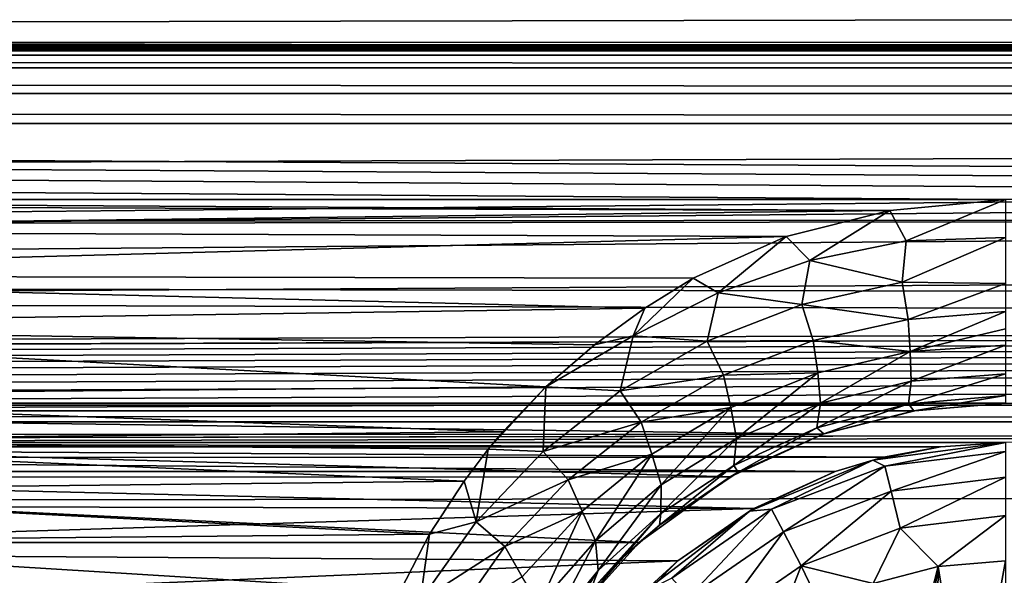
# Model space of a CAD drawing. Header units: metres. Extents: x -95 to 103, y -12 to 12.
# Tile 291 of 520: x -36.7 to -34.2, y 8.1 to 9.51. Entities that reach past the tile are written whole.
import ezdxf

# ---------------------------------------------------------------- set-up
doc = ezdxf.new("R2010")
doc.units = ezdxf.units.M
doc.layers.add('solid_P74500', color=7, linetype='CONTINUOUS')
doc.layers.add('solid_P74500_01', color=7, linetype='CONTINUOUS')

msp = doc.modelspace()

# ---------------------------------------------------------------- linework, layer by layer
at = {"layer": 'solid_P74500'}
for points in [[(92.5, 10.0152, -7.478519), (-94.018356, 9.477332, -8.150471), (-94.018356, 10.085306, -7.38489)], [(92.5, 10.0152, -7.478519), (92.5, 9.409225, -8.228889), (-94.018356, 9.477332, -8.150471)], [(92.5, 9.169497, 8.495161), (92.5, 9.793223, 7.7681), (-94.018356, 9.577682, 8.03231)], [(-12.2, 5.05, 0.5), (-11.7, 9.776363, 0.5), (-88, 9.776363, 0.5)], [(-12.2, 5.05, 0.5), (-88, 9.776363, 0.5), (-88, 5.05, 0.5)], [(92.5, 9.169497, 8.495161), (-94.018356, 9.577682, 8.03231), (-94.018356, 8.920666, 8.756239)], [(-86.199997, 9.423205, -4.3), (-87.224998, 9.55, -4.3), (-12.775, 9.55, -4.3)], [(-86.199997, 9.423205, -4.3), (-12.775, 9.55, -4.3), (-13.8, 9.423205, -4.3)], [(-34.200005, 9.057376, -8.614751), (-39.200005, 9.057376, -8.614751), (-94.018356, 9.477332, -8.150471)], [(-29.200006, 9.057376, -8.614751), (-34.200005, 9.057376, -8.614751), (-94.018356, 9.477332, -8.150471)], [(-24.200006, 9.057376, -8.614751), (-29.200006, 9.057376, -8.614751), (-94.018356, 9.477332, -8.150471)], [(-19.200006, 9.057376, -8.614751), (-24.200006, 9.057376, -8.614751), (-94.018356, 9.477332, -8.150471)], [(-86.199997, 9.44173, -4.343083), (-13.8, 9.443185, -4.348236), (-13.8, 9.45, -4.4)], [(-86.199997, 9.45, -4.4), (-86.199997, 9.44173, -4.343083), (-13.8, 9.45, -4.4)], [(-86.199997, 9.45, -5), (-86.199997, 9.45, -4.4), (-13.8, 9.45, -4.4)], [(-13.8, 9.45, -5), (-86.199997, 9.45, -5), (-13.8, 9.45, -4.4)], [(-13.8, 9.434836, -5.076392), (-86.199997, 9.434776, -5.076537), (-86.199997, 9.45, -5)], [(-13.8, 9.434836, -5.076392), (-86.199997, 9.45, -5), (-13.8, 9.45, -5)], [(-13.8, 9.443185, -4.348236), (-86.199997, 9.423205, -4.3), (-13.8, 9.423205, -4.3)], [(-86.199997, 9.44173, -4.343083), (-86.199997, 9.423205, -4.3), (-13.8, 9.443185, -4.348236)], [(-13.8, 9.391477, -5.141366), (-86.199997, 9.434776, -5.076537), (-13.8, 9.434836, -5.076392)], [(-13.8, 9.391477, -5.141366), (-86.199997, 9.391366, -5.141477), (-86.199997, 9.434776, -5.076537)], [(-13.8, 9.391477, -5.141366), (-13.8, 9.326537, -5.184776), (-86.199997, 9.391366, -5.141477)], [(-13.8, 9.326537, -5.184776), (-86.199997, 9.326391, -5.184836), (-86.199997, 9.391366, -5.141477)], [(-13.8, 9.326537, -5.184776), (-13.8, 9.25, -5.2), (-86.199997, 9.326391, -5.184836)], [(-13.8, 9.25, -5.2), (-86.199997, 9.25, -5.2), (-86.199997, 9.326391, -5.184836)], [(-13.8, 9.25, -5.2), (-86.995445, 8.535221, -5.2), (-86.199997, 9.25, -5.2)], [(-13.8, 9.25, -5.2), (-13.566045, 9.214799, -5.2), (-86.995445, 8.535221, -5.2)], [(-13.566045, 9.214799, -5.2), (-13.35684, 9.115801, -5.2), (-86.995445, 8.535221, -5.2)], [(92.5, 8.487373, 9.175829), (92.5, 9.169497, 8.495161), (-94.018356, 8.920666, 8.756239)], [(-84.199997, 8.54, -7.701844), (92.5, 9.145422, -6.971025), (-92.5, 8.940191, -7.233159)], [(-74.199997, 8.54, -7.701844), (92.5, 9.145422, -6.971025), (-79.199997, 8.54, -7.701844)], [(-69.199997, 8.54, -7.701844), (92.5, 9.145422, -6.971025), (-74.199997, 8.54, -7.701844)], [(-64.199997, 8.54, -7.701844), (92.5, 9.145422, -6.971025), (-69.199997, 8.54, -7.701844)], [(-59.200001, 8.54, -7.701844), (92.5, 9.145422, -6.971025), (-64.199997, 8.54, -7.701844)], [(-54.200001, 8.54, -7.701844), (92.5, 9.145422, -6.971025), (-59.200001, 8.54, -7.701844)], [(-49.200001, 8.54, -7.701844), (92.5, 9.145422, -6.971025), (-54.200001, 8.54, -7.701844)], [(-44.200001, 8.54, -7.701844), (92.5, 9.145422, -6.971025), (-49.200001, 8.54, -7.701844)], [(-39.200001, 8.54, -7.701844), (92.5, 9.145422, -6.971025), (-44.200001, 8.54, -7.701844)], [(-34.200001, 8.54, -7.701844), (92.5, 9.145422, -6.971025), (-39.200001, 8.54, -7.701844)], [(-13.35684, 9.115801, -5.2), (-13.185196, 8.961563, -5.2), (-86.995445, 8.535221, -5.2)], [(-34.493057, 9.02928, -8.644195), (-38.960751, 9.043484, -8.629334), (-39.200005, 9.057376, -8.614751)], [(-34.200005, 9.057376, -8.614751), (-34.493057, 9.02928, -8.644195), (-39.200005, 9.057376, -8.614751)], [(-34.451721, 8.951935, -8.698801), (-34.493057, 9.02928, -8.644195), (-34.200005, 9.057376, -8.614751)], [(-34.199982, 8.960335, -8.682782), (-34.451721, 8.951935, -8.698801), (-34.200005, 9.057376, -8.614751)], [(-34.493057, 9.02928, -8.644195), (-38.700359, 8.978143, -8.697296), (-38.960751, 9.043484, -8.629334)], [(-34.493057, 9.02928, -8.644195), (-34.756618, 8.963315, -8.712577), (-38.700359, 8.978143, -8.697296)], [(-34.696873, 8.901903, -8.755844), (-34.756618, 8.963315, -8.712577), (-34.493057, 9.02928, -8.644195)], [(-34.451721, 8.951935, -8.698801), (-34.696873, 8.901903, -8.755844), (-34.493057, 9.02928, -8.644195)], [(-34.756618, 8.963315, -8.712577), (-38.427822, 8.864437, -8.813158), (-38.700359, 8.978143, -8.697296)], [(-13.185196, 8.961563, -5.2), (-13.064476, 8.764095, -5.2), (-86.995445, 8.535221, -5.2)], [(-34.756618, 8.963315, -8.712577), (-34.992466, 8.857634, -8.819996), (-38.427822, 8.864437, -8.813158)], [(-34.929539, 8.820606, -8.844933), (-34.992466, 8.857634, -8.819996), (-34.756618, 8.963315, -8.712577)], [(-34.696873, 8.901903, -8.755844), (-34.929539, 8.820606, -8.844933), (-34.756618, 8.963315, -8.712577)], [(-34.46175, 8.847548, -8.731838), (-34.696873, 8.901903, -8.755844), (-34.451721, 8.951935, -8.698801)], [(-34.46175, 8.847548, -8.731838), (-34.451721, 8.951935, -8.698801), (-34.199982, 8.960335, -8.682782)], [(-34.199982, 8.960335, -8.682782), (-34.199963, 8.843924, -8.707972), (-34.46175, 8.847548, -8.731838)], [(92.5, 8.487373, 9.175829), (-94.018356, 8.920666, 8.756239), (-94.018356, 8.209083, 9.426609)], [(-34.716579, 8.790494, -8.803429), (-34.929539, 8.820606, -8.844933), (-34.696873, 8.901903, -8.755844)], [(-34.46175, 8.847548, -8.731838), (-34.716579, 8.790494, -8.803429), (-34.696873, 8.901903, -8.755844)], [(-35.115223, 8.781263, -8.896033), (-38.21125, 8.735947, -8.940538), (-38.427822, 8.864437, -8.813158)], [(-34.992466, 8.857634, -8.819996), (-35.115223, 8.781263, -8.896033), (-38.427822, 8.864437, -8.813158)], [(-35.144966, 8.711357, -8.958886), (-35.115223, 8.781263, -8.896033), (-34.992466, 8.857634, -8.819996)], [(-34.929539, 8.820606, -8.844933), (-35.144966, 8.711357, -8.958886), (-34.992466, 8.857634, -8.819996)], [(-34.446915, 8.752792, -8.725297), (-34.716579, 8.790494, -8.803429), (-34.46175, 8.847548, -8.731838)], [(-34.446915, 8.752792, -8.725297), (-34.46175, 8.847548, -8.731838), (-34.199963, 8.843924, -8.707972)], [(-34.199963, 8.843924, -8.707972), (-34.199959, 8.772922, -8.700407), (-34.446915, 8.752792, -8.725297)], [(-34.957397, 8.697297, -8.913805), (-35.144966, 8.711357, -8.958886), (-34.929539, 8.820606, -8.844933)], [(-34.716579, 8.790494, -8.803429), (-34.957397, 8.697297, -8.913805), (-34.929539, 8.820606, -8.844933)], [(-35.115223, 8.781263, -8.896033), (-35.243198, 8.687765, -8.987366), (-38.21125, 8.735947, -8.940538)], [(-35.144966, 8.711357, -8.958886), (-35.243198, 8.687765, -8.987366), (-35.115223, 8.781263, -8.896033)], [(-34.687653, 8.699052, -8.798007), (-34.957397, 8.697297, -8.913805), (-34.716579, 8.790494, -8.803429)], [(-34.446915, 8.752792, -8.725297), (-34.687653, 8.699052, -8.798007), (-34.716579, 8.790494, -8.803429)], [(-34.441639, 8.671274, -8.694287), (-34.446915, 8.752792, -8.725297), (-34.199959, 8.772922, -8.700407)], [(-34.199955, 8.728601, -8.686563), (-34.441639, 8.671274, -8.694287), (-34.199959, 8.772922, -8.700407)], [(-13.064476, 8.764095, -5.2), (-13.004552, 8.535221, -5.2), (-86.995445, 8.535221, -5.2)], [(-34.441639, 8.671274, -8.694287), (-34.687653, 8.699052, -8.798007), (-34.446915, 8.752792, -8.725297)], [(-35.366447, 8.581667, -9.088729), (-38.00983, 8.558819, -9.110249), (-38.21125, 8.735947, -8.940538)], [(-35.243198, 8.687765, -8.987366), (-35.366447, 8.581667, -9.088729), (-38.21125, 8.735947, -8.940538)], [(-34.199955, 8.728601, -8.686563), (-34.199955, 8.687284, -8.666237), (-34.441639, 8.671274, -8.694287)], [(-35.144966, 8.711357, -8.958886), (-35.366447, 8.581667, -9.088729), (-35.243198, 8.687765, -8.987366)], [(-35.17762, 8.571609, -9.052834), (-35.366447, 8.581667, -9.088729), (-35.144966, 8.711357, -8.958886)], [(-34.957397, 8.697297, -8.913805), (-35.17762, 8.571609, -9.052834), (-35.144966, 8.711357, -8.958886)], [(-34.687653, 8.699052, -8.798007), (-34.91555, 8.611007, -8.909893), (-34.957397, 8.697297, -8.913805)], [(-34.676205, 8.617039, -8.770586), (-34.91555, 8.611007, -8.909893), (-34.687653, 8.699052, -8.798007)], [(-34.441639, 8.671274, -8.694287), (-34.676205, 8.617039, -8.770586), (-34.687653, 8.699052, -8.798007)], [(-34.91555, 8.611007, -8.909893), (-35.17762, 8.571609, -9.052834), (-34.957397, 8.697297, -8.913805)], [(-34.439163, 8.595643, -8.634041), (-34.441639, 8.671274, -8.694287), (-34.199955, 8.687284, -8.666237)], [(-34.199959, 8.614271, -8.605644), (-34.439163, 8.595643, -8.634041), (-34.199955, 8.687284, -8.666237)], [(-34.669048, 8.539704, -8.712976), (-34.676205, 8.617039, -8.770586), (-34.441639, 8.671274, -8.694287)], [(-34.439163, 8.595643, -8.634041), (-34.669048, 8.539704, -8.712976), (-34.441639, 8.671274, -8.694287)], [(-34.91555, 8.611007, -8.909893), (-35.124184, 8.491942, -9.050558), (-35.17762, 8.571609, -9.052834)], [(-34.896748, 8.528881, -8.887128), (-35.124184, 8.491942, -9.050558), (-34.91555, 8.611007, -8.909893)], [(-34.676205, 8.617039, -8.770586), (-34.896748, 8.528881, -8.887128), (-34.91555, 8.611007, -8.909893)], [(-34.882225, 8.450442, -8.832457), (-34.896748, 8.528881, -8.887128), (-34.676205, 8.617039, -8.770586)], [(-34.669048, 8.539704, -8.712976), (-34.882225, 8.450442, -8.832457), (-34.676205, 8.617039, -8.770586)], [(-34.44595, 8.538467, -8.544914), (-34.439163, 8.595643, -8.634041), (-34.199959, 8.614271, -8.605644)], [(-34.19997, 8.559706, -8.514988), (-34.44595, 8.538467, -8.544914), (-34.199959, 8.614271, -8.605644)], [(-35.366447, 8.581667, -9.088729), (-35.475742, 8.467224, -9.19544), (-38.00983, 8.558819, -9.110249)], [(-35.366447, 8.581667, -9.088729), (-35.512749, 8.422978, -9.235986), (-35.475742, 8.467224, -9.19544)], [(-35.373718, 8.417471, -9.212131), (-35.512749, 8.422978, -9.235986), (-35.366447, 8.581667, -9.088729)], [(-35.17762, 8.571609, -9.052834), (-35.373718, 8.417471, -9.212131), (-35.366447, 8.581667, -9.088729)], [(-34.678604, 8.477234, -8.627752), (-34.669048, 8.539704, -8.712976), (-34.439163, 8.595643, -8.634041)], [(-34.44595, 8.538467, -8.544914), (-34.678604, 8.477234, -8.627752), (-34.439163, 8.595643, -8.634041)], [(-35.475742, 8.467224, -9.19544), (-37.906006, 8.443342, -9.217374), (-38.00983, 8.558819, -9.110249)], [(-35.124184, 8.491942, -9.050558), (-35.373718, 8.417471, -9.212131), (-35.17762, 8.571609, -9.052834)], [(-34.19997, 8.559706, -8.514988), (-34.432384, 8.520578, -8.433332), (-34.44595, 8.538467, -8.544914)], [(-34.19997, 8.559706, -8.514988), (-34.200001, 8.54, -8.407997), (-34.432384, 8.520578, -8.433332)], [(-87, 8.49261, -5.204592), (-86.995445, 8.535221, -5.2), (-13, 8.492611, -5.204592)], [(-86.995445, 8.535221, -5.2), (-13.004552, 8.535221, -5.2), (-13, 8.492611, -5.204592)], [(-34.200001, 8.54, -7.701844), (-39.200001, 8.54, -7.701844), (-38.969208, 8.520817, -7.723062)], [(-34.429855, 8.520978, -7.722884), (-34.200001, 8.54, -7.701844), (-38.969208, 8.520817, -7.723062)], [(-34.896748, 8.528881, -8.887128), (-35.097191, 8.410545, -9.032645), (-35.124184, 8.491942, -9.050558)], [(-35.073566, 8.332653, -8.980428), (-35.097191, 8.410545, -9.032645), (-34.896748, 8.528881, -8.887128)], [(-34.882225, 8.450442, -8.832457), (-35.073566, 8.332653, -8.980428), (-34.896748, 8.528881, -8.887128)], [(-34.889435, 8.382146, -8.751585), (-34.882225, 8.450442, -8.832457), (-34.669048, 8.539704, -8.712976)], [(-34.678604, 8.477234, -8.627752), (-34.889435, 8.382146, -8.751585), (-34.669048, 8.539704, -8.712976)], [(-34.44595, 8.538467, -8.544914), (-34.660839, 8.461979, -8.506461), (-34.678604, 8.477234, -8.627752)], [(-34.44595, 8.538467, -8.544914), (-34.432384, 8.520578, -8.433332), (-34.660839, 8.461979, -8.506461)], [(-34.432384, 8.520578, -8.433332), (-34.200001, 8.54, -8.407997), (-34.429855, 8.520978, -7.722884)], [(-34.200001, 8.54, -8.407997), (-34.200001, 8.54, -7.701844), (-34.429855, 8.520978, -7.722884)], [(-34.663189, 8.461158, -7.788376), (-34.429855, 8.520978, -7.722884), (-38.969208, 8.520817, -7.723062)], [(-34.663189, 8.461158, -7.788376), (-38.969208, 8.520817, -7.723062), (-38.73526, 8.460627, -7.788954)], [(-34.432384, 8.520578, -8.433332), (-34.429855, 8.520978, -7.722884), (-34.663189, 8.461158, -7.788376)], [(-34.660839, 8.461979, -8.506461), (-34.432384, 8.520578, -8.433332), (-34.663189, 8.461158, -7.788376)], [(92.5, 7.752533, 9.805175), (92.5, 8.487373, 9.175829), (-94.018356, 8.209083, 9.426609)], [(-44.200001, 8.44, -5.224123), (-87, 8.49261, -5.204592), (-13, 8.492611, -5.204592)], [(-13, 8.492611, -5.204592), (-39.200001, 8.44, -5.224123), (-44.200001, 8.44, -5.224123)], [(-13, 8.492611, -5.204592), (-34.200001, 8.44, -5.224123), (-39.200001, 8.44, -5.224123)], [(-35.124184, 8.491942, -9.050558), (-35.31007, 8.34565, -9.211479), (-35.373718, 8.417471, -9.212131)], [(-35.097191, 8.410545, -9.032645), (-35.31007, 8.34565, -9.211479), (-35.124184, 8.491942, -9.050558)], [(-34.678604, 8.477234, -8.627752), (-34.878544, 8.364573, -8.626897), (-34.889435, 8.382146, -8.751585)], [(-34.678604, 8.477234, -8.627752), (-34.660839, 8.461979, -8.506461), (-34.878544, 8.364573, -8.626897)], [(-34.899006, 8.353099, -7.904159), (-34.663189, 8.461158, -7.788376), (-38.73526, 8.460627, -7.788954)], [(-34.899006, 8.353099, -7.904159), (-38.73526, 8.460627, -7.788954), (-38.499878, 8.352461, -7.904833)], [(-35.475742, 8.467224, -9.19544), (-35.512749, 8.422978, -9.235986), (-37.906006, 8.443342, -9.217374)], [(-35.074623, 8.259929, -8.903189), (-35.073566, 8.332653, -8.980428), (-34.882225, 8.450442, -8.832457)], [(-34.889435, 8.382146, -8.751585), (-35.074623, 8.259929, -8.903189), (-34.882225, 8.450442, -8.832457)], [(-34.878544, 8.364573, -8.626897), (-34.663189, 8.461158, -7.788376), (-34.899006, 8.353099, -7.904159)], [(-34.878544, 8.364573, -8.626897), (-34.660839, 8.461979, -8.506461), (-34.663189, 8.461158, -7.788376)], [(-34.364891, 8.429509, -5.230221), (-39.032898, 8.429217, -5.230403), (-39.200001, 8.44, -5.224123)], [(-34.200001, 8.44, -5.224123), (-34.364891, 8.429509, -5.230221), (-39.200001, 8.44, -5.224123)], [(-34.364891, 8.429509, -5.230221), (-34.509518, 8.402635, -5.250264), (-39.032898, 8.429217, -5.230403)], [(-34.509518, 8.402635, -5.250264), (-38.889034, 8.402259, -5.250598), (-39.032898, 8.429217, -5.230403)], [(-35.574173, 8.342347, -9.30888), (-37.810066, 8.317733, -9.33088), (-37.906006, 8.443342, -9.217374)], [(-35.512749, 8.422978, -9.235986), (-35.574173, 8.342347, -9.30888), (-37.906006, 8.443342, -9.217374)], [(-35.543545, 8.238771, -9.384665), (-35.574173, 8.342347, -9.30888), (-35.512749, 8.422978, -9.235986)], [(-35.373718, 8.417471, -9.212131), (-35.543545, 8.238771, -9.384665), (-35.512749, 8.422978, -9.235986)], [(-34.536465, 8.395703, -11.5), (-34.364891, 8.429509, -5.230221), (-34.200001, 8.44, -5.224123)], [(-34.536465, 8.395703, -11.5), (-34.200001, 8.44, -5.224123), (-34.200001, 8.44, -11.5)], [(-34.505669, 8.380139, -11.614588), (-34.536465, 8.395703, -11.5), (-34.200001, 8.44, -11.5)], [(-34.536465, 8.395703, -11.5), (-34.509518, 8.402635, -5.250264), (-34.364891, 8.429509, -5.230221)], [(-34.200001, 8.417253, -11.614588), (-34.505669, 8.380139, -11.614588), (-34.200001, 8.44, -11.5)], [(-34.509518, 8.402635, -5.250264), (-34.63176, 8.366207, -5.293069), (-38.889034, 8.402259, -5.250598)], [(-38.889034, 8.402259, -5.250598), (-34.63176, 8.366207, -5.293069), (-38.768238, 8.366207, -5.293069)], [(-35.31007, 8.34565, -9.211479), (-35.543545, 8.238771, -9.384665), (-35.373718, 8.417471, -9.212131)], [(-35.097191, 8.410545, -9.032645), (-35.274479, 8.266009, -9.1982), (-35.31007, 8.34565, -9.211479)], [(-35.240917, 8.190633, -9.147759), (-35.274479, 8.266009, -9.1982), (-35.097191, 8.410545, -9.032645)], [(-35.073566, 8.332653, -8.980428), (-35.240917, 8.190633, -9.147759), (-35.097191, 8.410545, -9.032645)], [(-34.536465, 8.395703, -11.5), (-34.63176, 8.366207, -5.293069), (-34.509518, 8.402635, -5.250264)], [(-34.490101, 8.316991, -11.712049), (-34.505669, 8.380139, -11.614588), (-34.200001, 8.417253, -11.614588)], [(-34.490101, 8.316991, -11.712049), (-34.200001, 8.417253, -11.614588), (-34.200001, 8.352216, -11.712049)], [(-34.889435, 8.382146, -8.751585), (-34.878544, 8.364573, -8.626897), (-35.077797, 8.230629, -8.78609)], [(-34.889435, 8.382146, -8.751585), (-35.077797, 8.230629, -8.78609), (-35.074623, 8.259929, -8.903189)], [(-34.536465, 8.395703, -11.5), (-34.849998, 8.265833, -11.5), (-34.63176, 8.366207, -5.293069)], [(-34.793568, 8.270952, -11.614588), (-34.849998, 8.265833, -11.5), (-34.536465, 8.395703, -11.5)], [(-34.505669, 8.380139, -11.614588), (-34.793568, 8.270952, -11.614588), (-34.536465, 8.395703, -11.5)], [(-34.763344, 8.213364, -11.712049), (-34.793568, 8.270952, -11.614588), (-34.505669, 8.380139, -11.614588)], [(-34.490101, 8.316991, -11.712049), (-34.763344, 8.213364, -11.712049), (-34.505669, 8.380139, -11.614588)], [(-38.768238, 8.366207, -5.293069), (-34.63176, 8.366207, -5.293069), (-34.838207, 8.272575, -5.438244)], [(-38.575996, 8.280447, -5.426181), (-38.768238, 8.366207, -5.293069), (-34.838207, 8.272575, -5.438244)], [(-35.130051, 8.186581, -8.076503), (-34.899006, 8.353099, -7.904159), (-38.499878, 8.352461, -7.904833)], [(-35.130051, 8.186581, -8.076503), (-38.499878, 8.352461, -7.904833), (-38.269226, 8.185938, -8.077154)], [(-35.077797, 8.230629, -8.78609), (-34.899006, 8.353099, -7.904159), (-35.130051, 8.186581, -8.076503)], [(-35.077797, 8.230629, -8.78609), (-34.878544, 8.364573, -8.626897), (-34.899006, 8.353099, -7.904159)], [(-34.849998, 8.265833, -11.5), (-34.838207, 8.272575, -5.438244), (-34.63176, 8.366207, -5.293069)], [(-34.490101, 8.316991, -11.712049), (-34.200001, 8.352216, -11.712049), (-34.466789, 8.222411, -11.777164)], [(-34.200001, 8.352216, -11.712049), (-34.200001, 8.254805, -11.777164), (-34.466789, 8.222411, -11.777164)], [(-35.574173, 8.342347, -9.30888), (-35.661537, 8.207409, -9.428066), (-37.810066, 8.317733, -9.33088)], [(-35.543545, 8.238771, -9.384665), (-35.661537, 8.207409, -9.428066), (-35.574173, 8.342347, -9.30888)], [(-35.31007, 8.34565, -9.211479), (-35.471039, 8.175805, -9.385549), (-35.543545, 8.238771, -9.384665)], [(-35.274479, 8.266009, -9.1982), (-35.471039, 8.175805, -9.385549), (-35.31007, 8.34565, -9.211479)], [(-35.233376, 8.115582, -9.073152), (-35.240917, 8.190633, -9.147759), (-35.073566, 8.332653, -8.980428)], [(-35.074623, 8.259929, -8.903189), (-35.233376, 8.115582, -9.073152), (-35.073566, 8.332653, -8.980428)], [(-35.661537, 8.207409, -9.428066), (-37.728512, 8.18801, -9.444919), (-37.810066, 8.317733, -9.33088)], [(-34.490101, 8.316991, -11.712049), (-34.718075, 8.12711, -11.777164), (-34.763344, 8.213364, -11.712049)], [(-34.490101, 8.316991, -11.712049), (-34.466789, 8.222411, -11.777164), (-34.718075, 8.12711, -11.777164)], [(-38.395794, 8.161398, -5.603641), (-38.575996, 8.280447, -5.426181), (-34.838207, 8.272575, -5.438244)], [(-38.395794, 8.161398, -5.603641), (-34.838207, 8.272575, -5.438244), (-35.03117, 8.13967, -5.635225)], [(-35.274479, 8.266009, -9.1982), (-35.426731, 8.098949, -9.376516), (-35.471039, 8.175805, -9.385549)], [(-35.383152, 8.028093, -9.327198), (-35.426731, 8.098949, -9.376516), (-35.274479, 8.266009, -9.1982)], [(-35.240917, 8.190633, -9.147759), (-35.383152, 8.028093, -9.327198), (-35.274479, 8.266009, -9.1982)], [(-35.074623, 8.259929, -8.903189), (-35.169182, 8.15029, -8.879545), (-35.255077, 8.060224, -8.98037)], [(-35.074623, 8.259929, -8.903189), (-35.255077, 8.060224, -8.98037), (-35.233376, 8.115582, -9.073152)], [(-35.074623, 8.259929, -8.903189), (-35.077797, 8.230629, -8.78609), (-35.169182, 8.15029, -8.879545)], [(-34.849998, 8.265833, -11.5), (-35.11924, 8.059238, -11.5), (-35.03117, 8.13967, -5.635225)], [(-35.046974, 8.096038, -11.614588), (-35.11924, 8.059238, -11.5), (-34.849998, 8.265833, -11.5)], [(-34.793568, 8.270952, -11.614588), (-35.046974, 8.096038, -11.614588), (-34.849998, 8.265833, -11.5)], [(-35.003849, 8.047357, -11.712049), (-35.046974, 8.096038, -11.614588), (-34.793568, 8.270952, -11.614588)], [(-34.849998, 8.265833, -11.5), (-35.03117, 8.13967, -5.635225), (-34.838207, 8.272575, -5.438244)], [(-34.763344, 8.213364, -11.712049), (-35.003849, 8.047357, -11.712049), (-34.793568, 8.270952, -11.614588)], [(-34.466789, 8.222411, -11.777164), (-34.200001, 8.254805, -11.777164), (-34.370331, 8.125382, -11.8)], [(-34.200001, 8.254805, -11.777164), (-34.200001, 8.14, -11.8), (-34.370331, 8.125382, -11.8)], [(-35.543545, 8.238771, -9.384665), (-35.685516, 8.038312, -9.565678), (-35.661537, 8.207409, -9.428066)], [(-35.471039, 8.175805, -9.385549), (-35.685516, 8.038312, -9.565678), (-35.543545, 8.238771, -9.384665)], [(-35.169182, 8.15029, -8.879545), (-35.077797, 8.230629, -8.78609), (-35.130051, 8.186581, -8.076503)], [(92.5, 7.752533, 9.805175), (-94.018356, 8.209083, 9.426609), (-94.018356, 7.447287, 10.039319)], [(-35.661537, 8.207409, -9.428066), (-35.735615, 8.064089, -9.550941), (-37.728512, 8.18801, -9.444919)], [(-35.685516, 8.038312, -9.565678), (-35.735615, 8.064089, -9.550941), (-35.661537, 8.207409, -9.428066)], [(-34.763344, 8.213364, -11.712049), (-34.939251, 7.974443, -11.777164), (-35.003849, 8.047357, -11.712049)], [(-34.763344, 8.213364, -11.712049), (-34.718075, 8.12711, -11.777164), (-34.939251, 7.974443, -11.777164)], [(-34.718075, 8.12711, -11.777164), (-34.466789, 8.222411, -11.777164), (-34.535686, 8.081974, -11.8)], [(-34.466789, 8.222411, -11.777164), (-34.370331, 8.125382, -11.8), (-34.535686, 8.081974, -11.8)], [(-35.338188, 7.955187, -8.304517), (-35.130051, 8.186581, -8.076503), (-38.269226, 8.185938, -8.077154)], [(-35.338188, 7.955187, -8.304517), (-38.269226, 8.185938, -8.077154), (-38.061371, 7.95457, -8.305107)], [(-35.735615, 8.064089, -9.550941), (-37.65778, 8.05173, -9.561361), (-37.728512, 8.18801, -9.444919)], [(-35.471039, 8.175805, -9.385549), (-35.605495, 7.985066, -9.567982), (-35.685516, 8.038312, -9.565678)], [(-35.426731, 8.098949, -9.376516), (-35.605495, 7.985066, -9.567982), (-35.471039, 8.175805, -9.385549)], [(-35.365761, 7.953053, -9.254251), (-35.383152, 8.028093, -9.327198), (-35.240917, 8.190633, -9.147759)], [(-35.233376, 8.115582, -9.073152), (-35.365761, 7.953053, -9.254251), (-35.240917, 8.190633, -9.147759)], [(-35.169182, 8.15029, -8.879545), (-35.130051, 8.186581, -8.076503), (-35.338188, 7.955187, -8.304517)], [(-38.228165, 8.003443, -5.827108), (-38.395794, 8.161398, -5.603641), (-35.03117, 8.13967, -5.635225)], [(-35.255077, 8.060224, -8.98037), (-35.169182, 8.15029, -8.879545), (-35.338188, 7.955187, -8.304517)], [(-38.228165, 8.003443, -5.827108), (-35.03117, 8.13967, -5.635225), (-35.209461, 7.959397, -5.887105)], [(-35.11924, 8.059238, -11.5), (-35.209461, 7.959397, -5.887105), (-35.03117, 8.13967, -5.635225)], [(-34.788025, 7.948541, -11.8), (-34.939251, 7.974443, -11.777164), (-34.718075, 8.12711, -11.777164)], [(-34.668499, 8.022584, -11.8), (-34.788025, 7.948541, -11.8), (-34.718075, 8.12711, -11.777164)], [(-34.668499, 8.022584, -11.8), (-34.718075, 8.12711, -11.777164), (-34.535686, 8.081974, -11.8)], [(-34.370331, 8.125382, -11.8), (-34.525322, 7.519121, -11.8), (-34.535686, 8.081974, -11.8)], [(-34.370331, 8.125382, -11.8), (-34.4538, 7.570744, -11.8), (-34.525322, 7.519121, -11.8)], [(-34.370331, 8.125382, -11.8), (-34.376312, 7.607516, -11.8), (-34.4538, 7.570744, -11.8)], [(-34.370331, 8.125382, -11.8), (-34.291828, 7.630482, -11.8), (-34.376312, 7.607516, -11.8)], [(-34.200001, 8.14, -11.8), (-34.291828, 7.630482, -11.8), (-34.370331, 8.125382, -11.8)], [(-34.200001, 8.14, -11.8), (-34.200001, 7.64, -11.8), (-34.291828, 7.630482, -11.8)], [(-35.233376, 8.115582, -9.073152), (-35.333858, 7.961197, -9.089928), (-35.365761, 7.953053, -9.254251)], [(-35.233376, 8.115582, -9.073152), (-35.255077, 8.060224, -8.98037), (-35.333858, 7.961197, -9.089928)]]:
    msp.add_3dface(points, dxfattribs=at)
at = {"layer": 'solid_P74500_01'}
for points in [[(-90.699997, 9.904712, -5.843516), (92.5, 9.145422, -6.971025), (92.5, 10.103848, -5.491487)], [(-92.5, 8.940191, 7.233159), (-92.5, 9.904712, 5.843516), (92.5, 9.641595, 6.268019)], [(-90.699997, 9.904712, -5.843516), (-92.5, 8.940191, -7.233159), (92.5, 9.145422, -6.971025)], [(-92.5, 8.940191, 7.233159), (92.5, 9.641595, 6.268019), (92.5, 8.572252, 7.665731)], [(-19.200006, 9.057376, -8.614751), (-94.018356, 9.477332, -8.150471), (92.5, 9.409225, -8.228889)], [(-84.199997, 8.54, -7.701844), (-79.199997, 8.54, -7.701844), (92.5, 9.145422, -6.971025)], [(-92.5, 7.788958, 8.459974), (-92.5, 8.940191, 7.233159), (92.5, 8.572252, 7.665731)], [(-92.5, 7.788958, 8.459974), (92.5, 8.572252, 7.665731), (92.5, 7.29035, 8.893468)]]:
    msp.add_3dface(points, dxfattribs=at)

doc.saveas('drawing.dxf')
